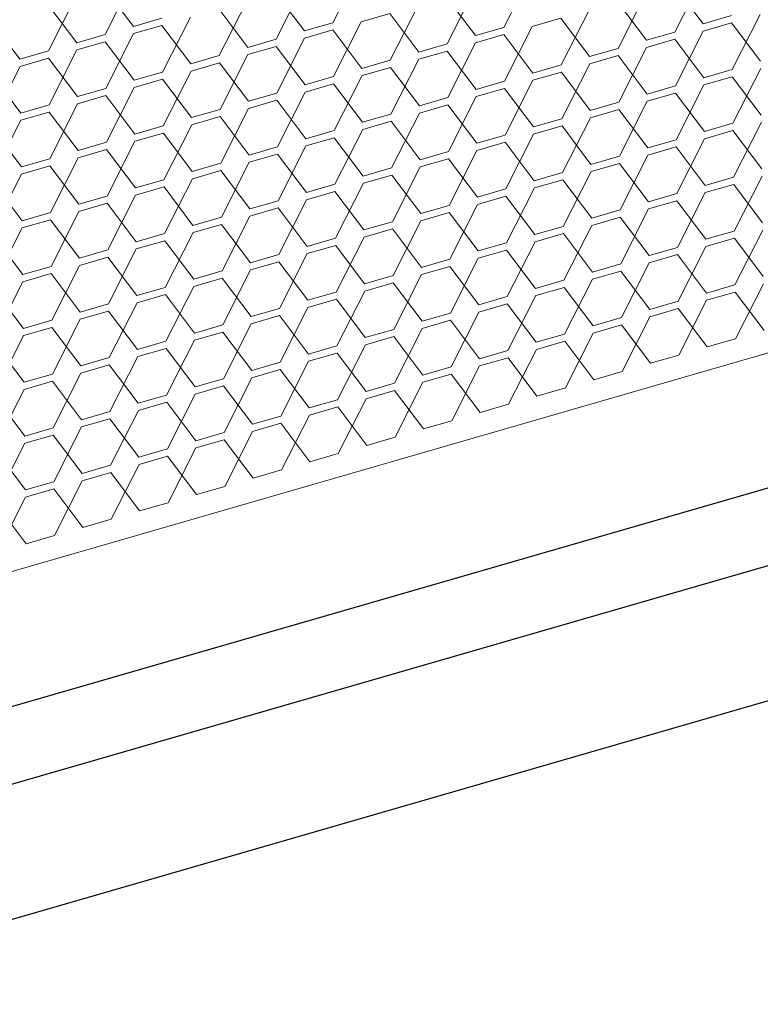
# Model space of a CAD drawing. Header units: millimetres. Extents: x 3925 to 5043, y -86 to 778.
# Tile 400 of 439: x 4952 to 4958, y 522 to 530. Entities that reach past the tile are written whole.
import ezdxf

# ---------------------------------------------------------------- set-up
doc = ezdxf.new("R2010")
doc.units = ezdxf.units.MM
doc.header["$LTSCALE"] = 46.255
doc.layers.add('H30K-DUST-FIDXF_CONTINUOUS_LINE', color=7, linetype='CONTINUOUS')
doc.layers.add('H30K-SPONGE-DXF_CONTINUOUS_LINE', color=7, linetype='CONTINUOUS')

msp = doc.modelspace()

# ---------------------------------------------------------------- linework, layer by layer
at = {"layer": 'H30K-DUST-FIDXF_CONTINUOUS_LINE', "color": 7, "linetype": 'Continuous', "lineweight": 0}
for p, q in [((4974.4435, 532.1964), (4911.206, 513.9186)), ((4954.6506, 530.0391), (4954.8679, 530.4678)), ((4955.9873, 530.003), (4956.2046, 530.4317)), ((4952.8702, 529.947), (4953.0875, 530.3757)), ((4957.3239, 529.9669), (4957.5412, 530.3955)), ((4953.0921, 530.0111), (4952.8656, 530.3115)), ((4954.4288, 529.975), (4954.2023, 530.2754)), ((4954.2069, 529.9109), (4954.4241, 530.3395)), ((4955.5435, 529.8747), (4955.7608, 530.3034)), ((4956.8802, 529.8386), (4957.0974, 530.2673)), ((4957.5458, 530.031), (4957.3193, 530.3314)), ((4952.4265, 529.8187), (4952.6437, 530.2474)), ((4953.7631, 529.7826), (4953.9804, 530.2113)), ((4955.7654, 529.9389), (4955.5389, 530.2393)), ((4957.102, 529.9027), (4956.8755, 530.2031)), ((4952.6483, 529.8829), (4952.4218, 530.1833)), ((4953.985, 529.8467), (4953.7585, 530.1472)), ((4955.0997, 529.7465), (4955.317, 530.1752)), ((4956.4364, 529.7103), (4956.6537, 530.139)), ((4952.2046, 529.7546), (4951.9781, 530.055)), ((4953.0921, 530.0111), (4953.314, 530.0753)), ((4953.3193, 529.6543), (4953.5366, 530.083)), ((4954.4288, 529.975), (4954.6506, 530.0391)), ((4954.656, 529.6182), (4954.8732, 530.0469)), ((4955.0951, 530.111), (4954.8732, 530.0469)), ((4955.3216, 529.8106), (4955.0951, 530.111)), ((4956.4318, 530.0749), (4956.2099, 530.0108)), ((4956.6583, 529.7745), (4956.4318, 530.0749)), ((4957.5458, 530.031), (4957.7677, 530.0951)), ((4957.7684, 530.0388), (4957.5465, 529.9746)), ((4957.9949, 529.7383), (4957.7684, 530.0388)), ((4957.773, 529.6742), (4957.9903, 530.1029)), ((4953.3147, 530.0189), (4953.0928, 529.9548)), ((4953.5412, 529.7185), (4953.3147, 530.0189)), ((4954.6514, 529.9828), (4954.4295, 529.9186)), ((4954.8779, 529.6823), (4954.6514, 529.9828)), ((4955.7654, 529.9389), (4955.9873, 530.003)), ((4955.9926, 529.5821), (4956.2099, 530.0108)), ((4957.102, 529.9027), (4957.3239, 529.9669)), ((4957.3293, 529.5459), (4957.5465, 529.9746)), ((4952.6483, 529.8829), (4952.8702, 529.947)), ((4952.8709, 529.8906), (4952.6491, 529.8265)), ((4953.0974, 529.5902), (4952.8709, 529.8906)), ((4952.8756, 529.5261), (4953.0928, 529.9548)), ((4953.985, 529.8467), (4954.2069, 529.9109)), ((4954.2122, 529.49), (4954.4295, 529.9186)), ((4955.5488, 529.4538), (4955.7661, 529.8825)), ((4955.988, 529.9466), (4955.7661, 529.8825)), ((4956.2145, 529.6462), (4955.988, 529.9466)), ((4957.3246, 529.9105), (4957.1028, 529.8464)), ((4957.5512, 529.6101), (4957.3246, 529.9105)), ((4952.2046, 529.7546), (4952.4265, 529.8187)), ((4952.4318, 529.3978), (4952.6491, 529.8265)), ((4954.2076, 529.8545), (4953.9857, 529.7904)), ((4954.4341, 529.5541), (4954.2076, 529.8545)), ((4955.3216, 529.8106), (4955.5435, 529.8747)), ((4955.5442, 529.8184), (4955.3223, 529.7542)), ((4955.7707, 529.5179), (4955.5442, 529.8184)), ((4956.6583, 529.7745), (4956.8802, 529.8386)), ((4956.8855, 529.4177), (4957.1028, 529.8464)), ((4952.4272, 529.7624), (4952.2053, 529.6982)), ((4952.6537, 529.462), (4952.4272, 529.7624)), ((4953.5412, 529.7185), (4953.7631, 529.7826)), ((4953.7684, 529.3617), (4953.9857, 529.7904)), ((4954.8779, 529.6823), (4955.0997, 529.7465)), ((4955.1051, 529.3256), (4955.3223, 529.7542)), ((4956.8809, 529.7822), (4956.659, 529.7181)), ((4957.1074, 529.4818), (4956.8809, 529.7822)), ((4951.988, 529.2696), (4952.2053, 529.6982)), ((4953.0974, 529.5902), (4953.3193, 529.6543)), ((4953.3247, 529.2334), (4953.5419, 529.6621)), ((4953.7638, 529.7262), (4953.5419, 529.6621)), ((4953.9903, 529.4258), (4953.7638, 529.7262)), ((4955.1005, 529.6901), (4954.8786, 529.626)), ((4955.327, 529.3897), (4955.1005, 529.6901)), ((4956.2145, 529.6462), (4956.4364, 529.7103)), ((4956.4371, 529.654), (4956.2152, 529.5898)), ((4956.6636, 529.3536), (4956.4371, 529.654)), ((4956.4417, 529.2894), (4956.659, 529.7181)), ((4957.5512, 529.6101), (4957.773, 529.6742)), ((4957.7784, 529.2533), (4957.9956, 529.682)), ((4952.2099, 529.3337), (4951.9834, 529.6341)), ((4953.32, 529.598), (4953.0982, 529.5338)), ((4953.5465, 529.2976), (4953.32, 529.598)), ((4954.4341, 529.5541), (4954.656, 529.6182)), ((4954.6613, 529.1973), (4954.8786, 529.626)), ((4955.7707, 529.5179), (4955.9926, 529.5821)), ((4955.998, 529.1612), (4956.2152, 529.5898)), ((4957.7738, 529.6178), (4957.5519, 529.5537)), ((4958.0003, 529.3174), (4957.7738, 529.6178)), ((4952.6537, 529.462), (4952.8756, 529.5261)), ((4952.8809, 529.1052), (4953.0982, 529.5338)), ((4954.2175, 529.069), (4954.4348, 529.4977)), ((4954.6567, 529.5618), (4954.4348, 529.4977)), ((4954.8832, 529.2614), (4954.6567, 529.5618)), ((4955.9933, 529.5257), (4955.7714, 529.4616)), ((4956.2198, 529.2253), (4955.9933, 529.5257)), ((4957.1074, 529.4818), (4957.3293, 529.5459)), ((4957.3346, 529.125), (4957.5519, 529.5537)), ((4952.8763, 529.4697), (4952.6544, 529.4056)), ((4953.1028, 529.1693), (4952.8763, 529.4697)), ((4953.9903, 529.4258), (4954.2122, 529.49)), ((4954.2129, 529.4336), (4953.991, 529.3694)), ((4954.4394, 529.1332), (4954.2129, 529.4336)), ((4955.327, 529.3897), (4955.5488, 529.4538)), ((4955.5542, 529.0329), (4955.7714, 529.4616)), ((4956.8908, 528.9968), (4957.1081, 529.4254)), ((4957.33, 529.4896), (4957.1081, 529.4254)), ((4957.5565, 529.1892), (4957.33, 529.4896)), ((4952.2099, 529.3337), (4952.4318, 529.3978)), ((4952.4371, 528.9769), (4952.6544, 529.4056)), ((4953.5465, 529.2976), (4953.7684, 529.3617)), ((4953.7738, 528.9408), (4953.991, 529.3694)), ((4955.5496, 529.3974), (4955.3277, 529.3333)), ((4955.7761, 529.097), (4955.5496, 529.3974)), ((4956.6636, 529.3536), (4956.8855, 529.4177)), ((4956.8862, 529.3613), (4956.6643, 529.2972)), ((4957.1127, 529.0609), (4956.8862, 529.3613)), ((4951.9933, 528.8486), (4952.2106, 529.2773)), ((4952.4325, 529.3414), (4952.2106, 529.2773)), ((4952.659, 529.041), (4952.4325, 529.3414)), ((4953.7691, 529.3053), (4953.5473, 529.2412)), ((4953.9956, 529.0049), (4953.7691, 529.3053)), ((4954.8832, 529.2614), (4955.1051, 529.3256)), ((4955.1058, 529.2692), (4954.8839, 529.205)), ((4955.3323, 528.9688), (4955.1058, 529.2692)), ((4955.1104, 528.9046), (4955.3277, 529.3333)), ((4956.2198, 529.2253), (4956.4417, 529.2894)), ((4956.4471, 528.8685), (4956.6643, 529.2972)), ((4952.2152, 528.9128), (4951.9887, 529.2132)), ((4953.1028, 529.1693), (4953.3247, 529.2334)), ((4953.33, 528.8125), (4953.5473, 529.2412)), ((4954.4394, 529.1332), (4954.6613, 529.1973)), ((4954.6666, 528.7764), (4954.8839, 529.205)), ((4956.4424, 529.233), (4956.2206, 529.1689)), ((4956.6689, 528.9326), (4956.4424, 529.233)), ((4957.5565, 529.1892), (4957.7784, 529.2533)), ((4957.7791, 529.1969), (4957.5572, 529.1328)), ((4958.0056, 528.8965), (4957.7791, 529.1969)), ((4957.7837, 528.8324), (4958.001, 529.261)), ((4952.8862, 528.6842), (4953.1035, 529.1129)), ((4953.3254, 529.177), (4953.1035, 529.1129)), ((4953.5519, 528.8766), (4953.3254, 529.177)), ((4954.662, 529.1409), (4954.4401, 529.0768)), ((4954.8885, 528.8405), (4954.662, 529.1409)), ((4955.7761, 529.097), (4955.998, 529.1612)), ((4956.0033, 528.7402), (4956.2206, 529.1689)), ((4957.1127, 529.0609), (4957.3346, 529.125)), ((4957.3399, 528.7041), (4957.5572, 529.1328)), ((4952.659, 529.041), (4952.8809, 529.1052)), ((4952.8816, 529.0488), (4952.6597, 528.9846)), ((4953.1081, 528.7484), (4952.8816, 529.0488)), ((4953.9956, 529.0049), (4954.2175, 529.069)), ((4954.2229, 528.6481), (4954.4401, 529.0768)), ((4955.5595, 528.612), (4955.7768, 529.0406)), ((4955.9987, 529.1048), (4955.7768, 529.0406)), ((4956.2252, 528.8044), (4955.9987, 529.1048)), ((4957.3353, 529.0686), (4957.1134, 529.0045)), ((4957.5618, 528.7682), (4957.3353, 529.0686)), ((4952.2152, 528.9128), (4952.4371, 528.9769)), ((4952.4424, 528.556), (4952.6597, 528.9846)), ((4954.2182, 529.0126), (4953.9964, 528.9485)), ((4954.4447, 528.7122), (4954.2182, 529.0126)), ((4955.3323, 528.9688), (4955.5542, 529.0329)), ((4955.5549, 528.9765), (4955.333, 528.9124)), ((4955.7814, 528.6761), (4955.5549, 528.9765)), ((4956.6689, 528.9326), (4956.8908, 528.9968)), ((4956.8962, 528.5758), (4957.1134, 529.0045)), ((4952.4378, 528.9205), (4952.2159, 528.8564)), ((4952.6643, 528.6201), (4952.4378, 528.9205)), ((4953.5519, 528.8766), (4953.7738, 528.9408)), ((4953.7745, 528.8844), (4953.5526, 528.8202)), ((4954.001, 528.584), (4953.7745, 528.8844)), ((4953.7791, 528.5198), (4953.9964, 528.9485)), ((4954.8885, 528.8405), (4955.1104, 528.9046)), ((4955.1157, 528.4837), (4955.333, 528.9124)), ((4956.8915, 528.9404), (4956.6697, 528.8762)), ((4957.118, 528.64), (4956.8915, 528.9404)), ((4951.9987, 528.4277), (4952.2159, 528.8564)), ((4953.1081, 528.7484), (4953.33, 528.8125)), ((4953.3353, 528.3916), (4953.5526, 528.8202)), ((4955.1111, 528.8482), (4954.8892, 528.7841)), ((4955.3376, 528.5478), (4955.1111, 528.8482)), ((4956.2252, 528.8044), (4956.4471, 528.8685)), ((4956.4478, 528.8121), (4956.2259, 528.748)), ((4956.6743, 528.5117), (4956.4478, 528.8121)), ((4956.4524, 528.4476), (4956.6697, 528.8762)), ((4957.5618, 528.7682), (4957.7837, 528.8324)), ((4957.789, 528.4114), (4958.0063, 528.8401)), ((4952.2206, 528.4918), (4951.9941, 528.7922)), ((4953.3307, 528.7561), (4953.1088, 528.692)), ((4953.5572, 528.4557), (4953.3307, 528.7561)), ((4954.4447, 528.7122), (4954.6666, 528.7764)), ((4954.672, 528.3554), (4954.8892, 528.7841)), ((4955.7814, 528.6761), (4956.0033, 528.7402)), ((4956.0086, 528.3193), (4956.2259, 528.748)), ((4957.7844, 528.776), (4957.5625, 528.7118)), ((4958.0109, 528.4756), (4957.7844, 528.776)), ((4952.6643, 528.6201), (4952.8862, 528.6842)), ((4952.8915, 528.2633), (4953.1088, 528.692)), ((4954.2282, 528.2272), (4954.4455, 528.6558)), ((4954.6673, 528.72), (4954.4455, 528.6558)), ((4954.8939, 528.4196), (4954.6673, 528.72)), ((4956.004, 528.6838), (4955.7821, 528.6197)), ((4956.2305, 528.3834), (4956.004, 528.6838)), ((4957.118, 528.64), (4957.3399, 528.7041)), ((4957.3453, 528.2832), (4957.5625, 528.7118)), ((4952.8869, 528.6278), (4952.665, 528.5637)), ((4953.1134, 528.3274), (4952.8869, 528.6278)), ((4954.001, 528.584), (4954.2229, 528.6481)), ((4954.2236, 528.5917), (4954.0017, 528.5276)), ((4954.4501, 528.2913), (4954.2236, 528.5917)), ((4955.3376, 528.5478), (4955.5595, 528.612)), ((4955.5648, 528.191), (4955.7821, 528.6197)), ((4956.6743, 528.5117), (4956.8962, 528.5758)), ((4956.9015, 528.1549), (4957.1188, 528.5836)), ((4957.3406, 528.6477), (4957.1188, 528.5836)), ((4957.5671, 528.3473), (4957.3406, 528.6477)), ((4952.2206, 528.4918), (4952.4424, 528.556)), ((4952.4432, 528.4996), (4952.2213, 528.4354)), ((4952.6697, 528.1992), (4952.4432, 528.4996)), ((4952.4478, 528.135), (4952.665, 528.5637)), ((4953.5572, 528.4557), (4953.7791, 528.5198)), ((4953.7844, 528.0989), (4954.0017, 528.5276)), ((4955.5602, 528.5556), (4955.3383, 528.4914)), ((4955.7867, 528.2552), (4955.5602, 528.5556)), ((4956.8969, 528.5194), (4956.675, 528.4553)), ((4957.1234, 528.219), (4956.8969, 528.5194)), ((4952.004, 528.0068), (4952.2213, 528.4354)), ((4953.7798, 528.4634), (4953.5579, 528.3993)), ((4954.0063, 528.163), (4953.7798, 528.4634)), ((4954.8939, 528.4196), (4955.1157, 528.4837)), ((4955.1165, 528.4273), (4954.8946, 528.3632)), ((4955.343, 528.1269), (4955.1165, 528.4273)), ((4955.1211, 528.0628), (4955.3383, 528.4914)), ((4956.2305, 528.3834), (4956.4524, 528.4476)), ((4956.4577, 528.0266), (4956.675, 528.4553)), ((4952.2259, 528.0709), (4951.9994, 528.3713)), ((4953.1134, 528.3274), (4953.3353, 528.3916)), ((4953.3406, 527.9706), (4953.5579, 528.3993)), ((4954.4501, 528.2913), (4954.672, 528.3554)), ((4954.6773, 527.9345), (4954.8946, 528.3632)), ((4956.4531, 528.3912), (4956.2312, 528.327)), ((4956.6796, 528.0908), (4956.4531, 528.3912)), ((4957.5671, 528.3473), (4957.789, 528.4114)), ((4957.7897, 528.355), (4957.5679, 528.2909)), ((4958.0162, 528.0546), (4957.7897, 528.355)), ((4957.7944, 527.9905), (4958.0116, 528.4192)), ((4952.8969, 527.8424), (4953.1141, 528.271)), ((4953.336, 528.3352), (4953.1141, 528.271)), ((4953.5625, 528.0348), (4953.336, 528.3352)), ((4954.6727, 528.299), (4954.4508, 528.2349)), ((4954.8992, 527.9986), (4954.6727, 528.299)), ((4955.7867, 528.2552), (4956.0086, 528.3193)), ((4956.0139, 527.8984), (4956.2312, 528.327)), ((4957.1234, 528.219), (4957.3453, 528.2832)), ((4957.3506, 527.8622), (4957.5679, 528.2909)), ((4952.6697, 528.1992), (4952.8915, 528.2633)), ((4952.8923, 528.2069), (4952.6704, 528.1428)), ((4953.1188, 527.9065), (4952.8923, 528.2069)), ((4954.0063, 528.163), (4954.2282, 528.2272)), ((4954.2335, 527.8062), (4954.4508, 528.2349)), ((4955.343, 528.1269), (4955.5648, 528.191)), ((4955.5702, 527.7701), (4955.7874, 528.1988)), ((4956.0093, 528.2629), (4955.7874, 528.1988)), ((4956.2358, 527.9625), (4956.0093, 528.2629)), ((4957.346, 528.2268), (4957.1241, 528.1626)), ((4957.5725, 527.9264), (4957.346, 528.2268)), ((4952.2259, 528.0709), (4952.4478, 528.135)), ((4952.4531, 527.7141), (4952.6704, 528.1428)), ((4954.2289, 528.1708), (4954.007, 528.1066)), ((4954.4554, 527.8704), (4954.2289, 528.1708)), ((4955.5656, 528.1346), (4955.3437, 528.0705)), ((4955.7921, 527.8342), (4955.5656, 528.1346)), ((4956.6796, 528.0908), (4956.9015, 528.1549)), ((4956.9068, 527.734), (4957.1241, 528.1626)), ((4952.4485, 528.0786), (4952.2266, 528.0145)), ((4952.675, 527.7782), (4952.4485, 528.0786)), ((4953.5625, 528.0348), (4953.7844, 528.0989)), ((4953.7851, 528.0425), (4953.5632, 527.9784)), ((4954.0116, 527.7421), (4953.7851, 528.0425)), ((4953.7898, 527.678), (4954.007, 528.1066)), ((4954.8992, 527.9986), (4955.1211, 528.0628)), ((4955.1264, 527.6418), (4955.3437, 528.0705)), ((4956.9022, 528.0985), (4956.6803, 528.0344)), ((4957.1287, 527.7981), (4956.9022, 528.0985)), ((4952.0093, 527.5858), (4952.2266, 528.0145)), ((4953.1188, 527.9065), (4953.3406, 527.9706)), ((4953.346, 527.5497), (4953.5632, 527.9784)), ((4955.1218, 528.0064), (4954.8999, 527.9422)), ((4955.3483, 527.706), (4955.1218, 528.0064)), ((4956.2358, 527.9625), (4956.4577, 528.0266)), ((4956.4584, 527.9702), (4956.2365, 527.9061)), ((4956.6849, 527.6698), (4956.4584, 527.9702)), ((4956.463, 527.6057), (4956.6803, 528.0344)), ((4957.5725, 527.9264), (4957.7944, 527.9905)), ((4957.7997, 527.5696), (4958.017, 527.9982)), ((4952.2312, 527.65), (4952.0047, 527.9504)), ((4953.3414, 527.9142), (4953.1195, 527.8501)), ((4953.5679, 527.6138), (4953.3414, 527.9142)), ((4954.4554, 527.8704), (4954.6773, 527.9345)), ((4954.6826, 527.5136), (4954.8999, 527.9422)), ((4955.7921, 527.8342), (4956.0139, 527.8984)), ((4956.0193, 527.4774), (4956.2365, 527.9061)), ((4957.7951, 527.9341), (4957.5732, 527.87)), ((4958.0216, 527.6337), (4957.7951, 527.9341)), ((4952.675, 527.7782), (4952.8969, 527.8424)), ((4952.9022, 527.4214), (4953.1195, 527.8501)), ((4954.0116, 527.7421), (4954.2335, 527.8062)), ((4954.2389, 527.3853), (4954.4561, 527.814)), ((4954.678, 527.8781), (4954.4561, 527.814)), ((4954.9045, 527.5777), (4954.678, 527.8781)), ((4956.0147, 527.842), (4955.7928, 527.7778)), ((4956.2412, 527.5416), (4956.0147, 527.842)), ((4957.1287, 527.7981), (4957.3506, 527.8622)), ((4957.3513, 527.8058), (4957.1294, 527.7417)), ((4957.5778, 527.5054), (4957.3513, 527.8058)), ((4957.3559, 527.4413), (4957.5732, 527.87)), ((4952.8976, 527.786), (4952.6757, 527.7218)), ((4953.1241, 527.4856), (4952.8976, 527.786)), ((4954.2342, 527.7498), (4954.0124, 527.6857)), ((4954.4607, 527.4494), (4954.2342, 527.7498)), ((4955.3483, 527.706), (4955.5702, 527.7701)), ((4955.5755, 527.3492), (4955.7928, 527.7778)), ((4956.6849, 527.6698), (4956.9068, 527.734)), ((4956.9121, 527.313), (4957.1294, 527.7417)), ((4952.2312, 527.65), (4952.4531, 527.7141)), ((4952.4538, 527.6577), (4952.2319, 527.5936)), ((4952.6803, 527.3573), (4952.4538, 527.6577)), ((4952.4584, 527.2932), (4952.6757, 527.7218)), ((4953.5679, 527.6138), (4953.7898, 527.678)), ((4953.7951, 527.257), (4954.0124, 527.6857)), ((4955.5709, 527.7137), (4955.349, 527.6496)), ((4955.7974, 527.4133), (4955.5709, 527.7137)), ((4956.9075, 527.6776), (4956.6856, 527.6134)), ((4957.134, 527.3772), (4956.9075, 527.6776)), ((4952.0147, 527.1649), (4952.2319, 527.5936)), ((4953.7905, 527.6216), (4953.5686, 527.5574)), ((4954.017, 527.3212), (4953.7905, 527.6216)), ((4954.9045, 527.5777), (4955.1264, 527.6418)), ((4955.1271, 527.5854), (4954.9052, 527.5213)), ((4955.3536, 527.285), (4955.1271, 527.5854)), ((4955.1317, 527.2209), (4955.349, 527.6496)), ((4956.2412, 527.5416), (4956.463, 527.6057)), ((4956.4684, 527.1848), (4956.6856, 527.6134)), ((4952.2366, 527.229), (4952.01, 527.5294)), ((4953.1241, 527.4856), (4953.346, 527.5497)), ((4953.3513, 527.1288), (4953.5686, 527.5574)), ((4954.4607, 527.4494), (4954.6826, 527.5136)), ((4954.688, 527.0926), (4954.9052, 527.5213)), ((4956.4638, 527.5493), (4956.2419, 527.4852)), ((4956.6903, 527.2489), (4956.4638, 527.5493)), ((4957.5778, 527.5054), (4957.7997, 527.5696)), ((4952.6803, 527.3573), (4952.9022, 527.4214)), ((4952.9075, 527.0005), (4953.1248, 527.4292)), ((4953.3467, 527.4933), (4953.1248, 527.4292)), ((4953.5732, 527.1929), (4953.3467, 527.4933)), ((4954.6833, 527.4572), (4954.4615, 527.393)), ((4954.9098, 527.1568), (4954.6833, 527.4572)), ((4955.7974, 527.4133), (4956.0193, 527.4774)), ((4956.02, 527.421), (4955.7981, 527.3569)), ((4956.2465, 527.1206), (4956.02, 527.421)), ((4956.0246, 527.0565), (4956.2419, 527.4852)), ((4957.134, 527.3772), (4957.3559, 527.4413)), ((4952.9029, 527.365), (4952.681, 527.3009)), ((4953.1294, 527.0646), (4952.9029, 527.365)), ((4954.017, 527.3212), (4954.2389, 527.3853)), ((4954.2442, 526.9644), (4954.4615, 527.393)), ((4955.3536, 527.285), (4955.5755, 527.3492)), ((4955.5808, 526.9282), (4955.7981, 527.3569)), ((4952.2366, 527.229), (4952.4584, 527.2932)), ((4952.4638, 526.8722), (4952.681, 527.3009)), ((4954.2396, 527.3289), (4954.0177, 527.2648)), ((4954.4661, 527.0285), (4954.2396, 527.3289)), ((4955.5762, 527.2928), (4955.3543, 527.2286)), ((4955.8027, 526.9924), (4955.5762, 527.2928)), ((4956.6903, 527.2489), (4956.9121, 527.313)), ((4952.4592, 527.2368), (4952.2373, 527.1726)), ((4952.6857, 526.9364), (4952.4592, 527.2368)), ((4953.5732, 527.1929), (4953.7951, 527.257)), ((4953.7958, 527.2006), (4953.5739, 527.1365)), ((4954.0223, 526.9002), (4953.7958, 527.2006)), ((4953.8004, 526.8361), (4954.0177, 527.2648)), ((4954.9098, 527.1568), (4955.1317, 527.2209)), ((4955.1371, 526.8), (4955.3543, 527.2286)), ((4952.02, 526.744), (4952.2373, 527.1726)), ((4953.1294, 527.0646), (4953.3513, 527.1288)), ((4953.3566, 526.7078), (4953.5739, 527.1365)), ((4955.1324, 527.1645), (4954.9106, 527.1004)), ((4955.3589, 526.8641), (4955.1324, 527.1645)), ((4956.2465, 527.1206), (4956.4684, 527.1848)), ((4952.2419, 526.8081), (4952.0154, 527.1085)), ((4953.352, 527.0724), (4953.1301, 527.0082)), ((4953.5785, 526.772), (4953.352, 527.0724)), ((4954.4661, 527.0285), (4954.688, 527.0926)), ((4954.6887, 527.0362), (4954.4668, 526.9721)), ((4954.9152, 526.7358), (4954.6887, 527.0362)), ((4954.6933, 526.6717), (4954.9106, 527.1004)), ((4955.8027, 526.9924), (4956.0246, 527.0565)), ((4952.6857, 526.9364), (4952.9075, 527.0005)), ((4952.9129, 526.5796), (4953.1301, 527.0082)), ((4954.0223, 526.9002), (4954.2442, 526.9644)), ((4954.2495, 526.5434), (4954.4668, 526.9721)), ((4952.9083, 526.9441), (4952.6864, 526.88)), ((4953.1348, 526.6437), (4952.9083, 526.9441)), ((4954.2449, 526.908), (4954.023, 526.8438)), ((4954.4714, 526.6076), (4954.2449, 526.908)), ((4955.3589, 526.8641), (4955.5808, 526.9282)), ((4952.2419, 526.8081), (4952.4638, 526.8722)), ((4952.4645, 526.8158), (4952.2426, 526.7517)), ((4952.691, 526.5154), (4952.4645, 526.8158)), ((4952.4691, 526.4513), (4952.6864, 526.88)), ((4953.5785, 526.772), (4953.8004, 526.8361)), ((4953.8057, 526.4152), (4954.023, 526.8438)), ((4952.0253, 526.323), (4952.2426, 526.7517)), ((4953.8011, 526.7797), (4953.5792, 526.7156)), ((4954.0276, 526.4793), (4953.8011, 526.7797)), ((4954.9152, 526.7358), (4955.1371, 526.8)), ((4952.2472, 526.3872), (4952.0207, 526.6876)), ((4953.1348, 526.6437), (4953.3566, 526.7078)), ((4953.3574, 526.6514), (4953.1355, 526.5873)), ((4953.5839, 526.351), (4953.3574, 526.6514)), ((4953.362, 526.2869), (4953.5792, 526.7156)), ((4954.4714, 526.6076), (4954.6933, 526.6717)), ((4952.691, 526.5154), (4952.9129, 526.5796)), ((4952.9182, 526.1586), (4953.1355, 526.5873)), ((4952.9136, 526.5232), (4952.6917, 526.459)), ((4953.1401, 526.2228), (4952.9136, 526.5232)), ((4954.0276, 526.4793), (4954.2495, 526.5434)), ((4952.2472, 526.3872), (4952.4691, 526.4513)), ((4952.4744, 526.0304), (4952.6917, 526.459)), ((4952.4698, 526.3949), (4952.2479, 526.3308)), ((4952.6963, 526.0945), (4952.4698, 526.3949)), ((4953.5839, 526.351), (4953.8057, 526.4152)), ((4952.2525, 525.9662), (4952.026, 526.2666)), ((4952.0307, 525.9021), (4952.2479, 526.3308)), ((4953.1401, 526.2228), (4953.362, 526.2869)), ((4952.6963, 526.0945), (4952.9182, 526.1586)), ((4952.2525, 525.9662), (4952.4744, 526.0304))]:
    msp.add_line(p, q, dxfattribs=at)
at = {"layer": 'H30K-DUST-FIDXF_CONTINUOUS_LINE', "color": 7, "linetype": 'Continuous'}
msp.add_line((4975.5662, 531.4648), (4910.5628, 512.6765), dxfattribs=at)
at = {"layer": 'H30K-SPONGE-DXF_CONTINUOUS_LINE', "color": 7, "linetype": 'Continuous'}
for p, q in [((4975.9824, 530.9771), (4910.6148, 512.0836)), ((4910.6282, 511.0313), (4975.9958, 529.9248))]:
    msp.add_line(p, q, dxfattribs=at)

doc.saveas('drawing.dxf')
